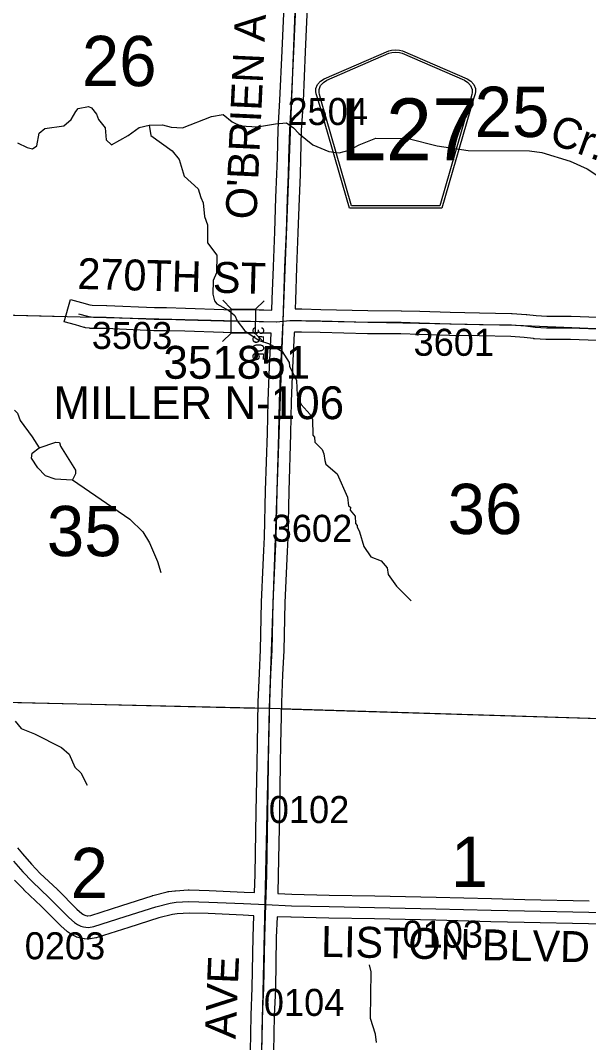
# Model space of a CAD drawing. Extents: x -157.2 to -99.3, y 12.2 to 46.2.
# Drawn here: x -118.769 to -117.299, y 21.323 to 23.968 of the extents above; entities that cross this region are included whole.
import ezdxf

# ---------------------------------------------------------------- set-up
doc = ezdxf.new("R2010")
doc.units = 0
for name, color, linetype in [('tdCoHydroRiver', 7, 'Continuous'), ('tdCoHydroTxtLg', 7, 'Continuous'), ('tdCoSecRdNmbr', 7, 'Continuous'), ('tdCoSecRdTxt', 7, 'Continuous'), ('tdCoSecRteBand', 7, 'Continuous'), ('tdCoSecRteCL', 7, 'Continuous'), ('tdCoSectLine', 7, 'Continuous'), ('tdCoSectLinePart', 7, 'Continuous'), ('tdCoSectNmbr', 7, 'Continuous'), ('tdCoShieldCoRteHrd', 7, 'Continuous'), ('tdCoStrucSec', 7, 'Continuous'), ('tdCoStrucSecCoName', 7, 'Continuous'), ('tdCoStrucSecFHWANum', 7, 'Continuous'), ('tdCoSurfAsphalt', 7, 'Continuous'), ('tdCoSurfEarth', 7, 'Continuous'), ('tdCoSurfGravel', 7, 'Continuous'), ('tdCoTwpBndry', 7, 'Continuous'), ('tdCoTwpBndryShd', 7, 'Continuous')]:
    doc.layers.add(name, color=color, linetype=linetype)

msp = doc.modelspace()

# ---------------------------------------------------------------- linework, layer by layer
at = {"layer": 'tdCoHydroRiver'}
for points in [[(-118.7764, 23.6505), (-118.7514, 23.6388), (-118.7373, 23.6352), (-118.7261, 23.6428), (-118.7204, 23.6758), (-118.7059, 23.688), (-118.6568, 23.6946), (-118.6374, 23.7114), (-118.6258, 23.7316), (-118.6193, 23.7393), (-118.5923, 23.7449), (-118.5845, 23.7415), (-118.5723, 23.7254), (-118.5664, 23.7111), (-118.5496, 23.6901), (-118.5473, 23.6585), (-118.5335, 23.6455), (-118.4902, 23.6695), (-118.4612, 23.6908), (-118.4358, 23.6965)], [(-118.4358, 23.6965), (-118.4011, 23.6971), (-118.3792, 23.6918), (-118.3492, 23.6894), (-118.2743, 23.7189), (-118.2441, 23.7244), (-118.221, 23.7048), (-118.1992, 23.6947), (-118.1551, 23.692), (-118.1091, 23.7002), (-118.0806, 23.7025), (-118.062, 23.6894), (-118.0482, 23.6748), (-118.0127, 23.6455), (-117.9706, 23.6285), (-117.9439, 23.6247), (-117.9184, 23.6319), (-117.8928, 23.6454), (-117.8497, 23.6631), (-117.7661, 23.6624), (-117.6909, 23.643), (-117.6107, 23.6314), (-117.4514, 23.6302), (-117.4199, 23.6262), (-117.3464, 23.6036), (-117.3028, 23.5835), (-117.278, 23.5671)], [(-118.4358, 23.6965), (-118.4318, 23.6695), (-118.3761, 23.6301), (-118.3578, 23.6075), (-118.3448, 23.5646), (-118.3093, 23.532), (-118.3021, 23.5098), (-118.2961, 23.4954), (-118.2924, 23.4606), (-118.2851, 23.4383), (-118.2847, 23.3925), (-118.2604, 23.3603), (-118.2616, 23.3146), (-118.2701, 23.2943), (-118.271, 23.2596), (-118.2667, 23.2421), (-118.2607, 23.234), (-118.2295, 23.2174), (-118.2141, 23.2044), (-118.2082, 23.19), (-118.1884, 23.1642), (-118.1512, 23.1395), (-118.1246, 23.1309), (-118.092, 23.1111), (-118.0739, 23.0822), (-118.0725, 23.0727), (-118.0546, 23.0359), (-118.0525, 22.998), (-118.0421, 22.974), (-118.0191, 22.9482), (-118.0132, 22.9354), (-118.0127, 22.8943), (-118.0081, 22.8895), (-118.0069, 22.8768), (-117.9885, 22.8574), (-117.984, 22.8462), (-117.9813, 22.8288), (-117.9784, 22.8192), (-117.9491, 22.7947), (-117.9224, 22.7341), (-117.9198, 22.7119), (-117.9152, 22.7086), (-117.9154, 22.7007), (-117.9032, 22.6846), (-117.9022, 22.6656), (-117.8975, 22.6608), (-117.8976, 22.6576), (-117.8917, 22.6448), (-117.8801, 22.6067), (-117.8619, 22.5793), (-117.8353, 22.5691), (-117.8201, 22.5514), (-117.8174, 22.5339), (-117.7961, 22.5034), (-117.7577, 22.466)], [(-118.7842, 22.9595), (-118.7765, 22.9514), (-118.7691, 22.9323), (-118.7387, 22.8904), (-118.7205, 22.8615)], [(-118.7205, 22.8615), (-118.6775, 22.8762), (-118.6681, 22.8759), (-118.6652, 22.8663), (-118.6259, 22.8037), (-118.6261, 22.7943), (-118.6344, 22.7787)], [(-118.7235, 22.8096), (-118.7402, 22.8353), (-118.7383, 22.8478), (-118.7205, 22.8615)], [(-118.7235, 22.8096), (-118.7051, 22.7901), (-118.6801, 22.7815), (-118.6344, 22.7787)], [(-118.6344, 22.7787), (-118.4857, 22.6768), (-118.4519, 22.6443), (-118.4353, 22.6155), (-118.4145, 22.5676), (-118.4058, 22.5389)], [(-118.7824, 22.1547), (-118.7672, 22.1353), (-118.7328, 22.1218), (-118.6628, 22.0867), (-118.6427, 22.0688), (-118.6279, 22.0353), (-118.6125, 22.0206), (-118.596, 21.9886)], [(-117.8472, 21.3228), (-117.8498, 21.345), (-117.8629, 21.3848), (-117.8611, 21.5062), (-117.8654, 21.5237)]]:
    msp.add_lwpolyline(points, dxfattribs=at)
at = {"layer": 'tdCoSecRteBand'}
for points in [[(-118.5941, 21.6508), (-118.5866, 21.6521), (-118.5066, 21.6777), (-118.4279, 21.7028), (-118.4271, 21.7031), (-118.4262, 21.7033), (-118.3888, 21.7129), (-118.3869, 21.7134), (-118.3851, 21.7136), (-118.3695, 21.7156), (-118.3686, 21.7157), (-118.3676, 21.7158), (-118.3345, 21.7178), (-118.3333, 21.7178), (-118.332, 21.7178), (-118.2809, 21.7166), (-118.2806, 21.7166), (-118.2803, 21.7166), (-118.1901, 21.7124), (-118.1631, 21.7112), (-118.1616, 21.7574), (-118.1586, 21.9209), (-118.1567, 22.0442), (-118.1559, 22.096), (-118.1559, 22.0961), (-118.1559, 22.0961), (-118.1537, 22.2042), (-118.1537, 22.2045), (-118.1537, 22.2047), (-118.1507, 22.2782), (-118.1507, 22.2784), (-118.1507, 22.2786), (-118.1475, 22.3393), (-118.1448, 22.4622), (-118.1448, 22.4625), (-118.1448, 22.4628), (-118.1406, 22.5587), (-118.1406, 22.5588), (-118.1406, 22.5588), (-118.1389, 22.596), (-118.1374, 22.6307), (-118.1345, 22.751), (-118.1344, 22.7511), (-118.1344, 22.7512), (-118.13, 22.9), (-118.1283, 22.9829), (-118.1283, 22.9832), (-118.1283, 22.9835), (-118.1248, 23.0711), (-118.1248, 23.0712), (-118.1248, 23.0714), (-118.1205, 23.1582), (-118.1406, 23.1587), (-118.1516, 23.1589), (-118.2437, 23.16), (-118.244, 23.16), (-118.2443, 23.16), (-118.3433, 23.1632), (-118.3917, 23.1644), (-118.4226, 23.1644), (-118.4233, 23.1644), (-118.424, 23.1644), (-118.5479, 23.1701), (-118.5864, 23.1708), (-118.5885, 23.1709), (-118.5904, 23.1712), (-118.6001, 23.1726), (-118.6018, 23.1729), (-118.6036, 23.1734), (-118.6265, 23.1798), (-118.6554, 23.1879), (-118.6392, 23.2457), (-118.6104, 23.2376), (-118.5892, 23.2317), (-118.5833, 23.2308), (-118.5463, 23.2301), (-118.5459, 23.2301), (-118.5455, 23.23), (-118.4219, 23.2244), (-118.3913, 23.2244), (-118.3909, 23.2244), (-118.3905, 23.2244), (-118.3417, 23.2232), (-118.3416, 23.2232), (-118.3415, 23.2232), (-118.2427, 23.22), (-118.1509, 23.2189), (-118.1397, 23.2187), (-118.1394, 23.2187), (-118.1392, 23.2187), (-118.1181, 23.2181), (-118.1172, 23.246), (-118.1145, 23.3303), (-118.1145, 23.3304), (-118.1145, 23.3305), (-118.1108, 23.4207), (-118.1078, 23.5091), (-118.1078, 23.5093), (-118.1078, 23.5094), (-118.1051, 23.57), (-118.1041, 23.6114), (-118.1041, 23.6114), (-118.1041, 23.6115), (-118.1021, 23.685), (-118.1021, 23.6855), (-118.1021, 23.686), (-118.0974, 23.7615), (-118.0918, 23.8889), (-118.0918, 23.889), (-118.0918, 23.889), (-118.0856, 24.025)], [(-118.0257, 24.0224), (-118.0318, 23.8863), (-118.0375, 23.7585), (-118.0375, 23.7583), (-118.0375, 23.758), (-118.0422, 23.6828), (-118.0441, 23.6099), (-118.0451, 23.5683), (-118.0451, 23.568), (-118.0451, 23.5677), (-118.0478, 23.5069), (-118.0508, 23.4186), (-118.0508, 23.4184), (-118.0508, 23.4183), (-118.0545, 23.3282), (-118.0572, 23.244), (-118.0572, 23.244), (-118.0572, 23.2439), (-118.058, 23.2213), (-118.0419, 23.2214), (-118.0413, 23.2214), (-118.0407, 23.2214), (-117.9915, 23.2199), (-117.8698, 23.217), (-117.7837, 23.2165), (-117.7834, 23.2165), (-117.783, 23.2165), (-117.7351, 23.215), (-117.7351, 23.215), (-117.7351, 23.215), (-117.6571, 23.2126), (-117.5809, 23.2111), (-117.4983, 23.2096), (-117.4976, 23.2096), (-117.4968, 23.2095), (-117.4603, 23.2071), (-117.4594, 23.207), (-117.4585, 23.2069), (-117.4346, 23.2038), (-117.407, 23.2022), (-117.3453, 23.2025), (-117.3446, 23.2025), (-117.3439, 23.2024), (-117.2754, 23.1995)], [(-117.2779, 23.1395), (-117.3458, 23.1424), (-117.4077, 23.1422), (-117.4087, 23.1422), (-117.4096, 23.1423), (-117.4392, 23.144), (-117.4402, 23.144), (-117.4413, 23.1442), (-117.4653, 23.1473), (-117.5001, 23.1496), (-117.582, 23.1511), (-117.582, 23.1511), (-117.582, 23.1511), (-117.6585, 23.1526), (-117.6587, 23.1526), (-117.6588, 23.1526), (-117.737, 23.155), (-117.7845, 23.1565), (-117.8704, 23.157), (-117.8707, 23.157), (-117.871, 23.157), (-117.993, 23.16), (-117.9931, 23.16), (-117.9932, 23.16), (-118.0419, 23.1614), (-118.0601, 23.1613), (-118.0602, 23.1584), (-118.0604, 23.1584), (-118.0649, 23.0685), (-118.0683, 22.9814), (-118.07, 22.8986), (-118.07, 22.8985), (-118.07, 22.8983), (-118.0745, 22.7495), (-118.0774, 22.6289), (-118.0774, 22.6287), (-118.0774, 22.6284), (-118.0789, 22.5934), (-118.0789, 22.5933), (-118.0789, 22.5933), (-118.0807, 22.5561), (-118.0848, 22.4605), (-118.0875, 22.3375), (-118.0875, 22.3371), (-118.0876, 22.3366), (-118.0908, 22.2756), (-118.0937, 22.2026), (-118.0959, 22.095), (-118.0967, 22.0433), (-118.0967, 22.0433), (-118.0967, 22.0433), (-118.0986, 21.92), (-118.0986, 21.9199), (-118.0986, 21.9199), (-118.1016, 21.7561), (-118.1016, 21.7559), (-118.1016, 21.7557), (-118.1031, 21.7086), (-118.0666, 21.707), (-117.9699, 21.7047), (-117.8521, 21.7028), (-117.852, 21.7028), (-117.8519, 21.7028), (-117.6931, 21.6993), (-117.693, 21.6993), (-117.693, 21.6993), (-117.5502, 21.6956), (-117.4642, 21.6934), (-117.2978, 21.69)], [(-118.7766, 21.827), (-118.7636, 21.8116), (-118.7403, 21.7844), (-118.7175, 21.7607), (-118.6739, 21.7195), (-118.6736, 21.7192), (-118.6733, 21.7189), (-118.6227, 21.6683), (-118.6101, 21.6572), (-118.6057, 21.654), (-118.6021, 21.6522), (-118.5993, 21.6514), (-118.5964, 21.651), (-118.5941, 21.6508)], [(-118.1739, 21.2998), (-118.1722, 21.3933), (-118.1722, 21.3937), (-118.1722, 21.3941), (-118.169, 21.4644), (-118.1668, 21.5962), (-118.1668, 21.5964), (-118.1668, 21.5966), (-118.165, 21.6509), (-118.165, 21.6512), (-118.1653, 21.6512), (-118.1927, 21.6524), (-118.1928, 21.6524), (-118.1928, 21.6524), (-118.2827, 21.6566), (-118.3322, 21.6578), (-118.363, 21.656), (-118.3757, 21.6544), (-118.4105, 21.6454), (-118.4883, 21.6205), (-118.4883, 21.6205), (-118.4883, 21.6205), (-118.5702, 21.5944), (-118.5721, 21.5938), (-118.574, 21.5935), (-118.5875, 21.591), (-118.5917, 21.5902), (-118.596, 21.5907), (-118.6031, 21.5914), (-118.6037, 21.5915), (-118.6043, 21.5915), (-118.6095, 21.5923), (-118.6111, 21.5925), (-118.6127, 21.5929), (-118.6204, 21.5949), (-118.6236, 21.5957), (-118.6266, 21.5973), (-118.6352, 21.6017), (-118.6373, 21.6028), (-118.6392, 21.6042), (-118.6466, 21.6096), (-118.6477, 21.6104), (-118.6487, 21.6113), (-118.663, 21.6239), (-118.6637, 21.6245), (-118.6644, 21.6252), (-118.7154, 21.6762), (-118.7592, 21.7176), (-118.7598, 21.7181), (-118.7603, 21.7186), (-118.7842, 21.7435)], [(-117.1667, 21.6257), (-117.2992, 21.63), (-117.4655, 21.6334), (-117.4656, 21.6334), (-117.4657, 21.6334), (-117.5518, 21.6356), (-117.5518, 21.6356), (-117.6945, 21.6393), (-117.8532, 21.6428), (-117.971, 21.6448), (-117.971, 21.6448), (-117.9711, 21.6448), (-118.0683, 21.647), (-118.0686, 21.647), (-118.0689, 21.647), (-118.105, 21.6486), (-118.1068, 21.5949), (-118.109, 21.463), (-118.109, 21.4625), (-118.109, 21.4621), (-118.1122, 21.3917), (-118.1139, 21.2987)]]:
    msp.add_lwpolyline(points, dxfattribs=at)
at = {"layer": 'tdCoSecRteCL'}
for points in [[(-118.0891, 23.1894), (-118.0872, 23.245), (-118.0845, 23.3293), (-118.0808, 23.4196), (-118.0778, 23.5081), (-118.0751, 23.569), (-118.0741, 23.6107), (-118.0722, 23.6842), (-118.0675, 23.7599), (-118.0618, 23.8876), (-118.0556, 24.0237), (-118.0542, 24.0652), (-118.0542, 24.0827), (-118.0551, 24.0943), (-118.0579, 24.1054), (-118.0618, 24.116), (-118.0626, 24.1176)], [(-118.6184, 23.2087), (-118.5955, 23.2023), (-118.5859, 23.2008), (-118.5469, 23.2001), (-118.4226, 23.1944), (-118.3913, 23.1944), (-118.3425, 23.1932), (-118.2433, 23.19), (-118.1512, 23.1889), (-118.14, 23.1887), (-118.1055, 23.1877), (-118.0891, 23.1894)], [(-118.1341, 21.6799), (-118.1316, 21.7567), (-118.1286, 21.9204), (-118.1267, 22.0437), (-118.1259, 22.0955), (-118.1237, 22.2035), (-118.1207, 22.277), (-118.1175, 22.3382), (-118.1148, 22.4615), (-118.1106, 22.5574), (-118.1089, 22.5947), (-118.1074, 22.6297), (-118.1045, 22.7503), (-118.1, 22.8992), (-118.0983, 22.9823), (-118.0948, 23.0699), (-118.0897, 23.1734), (-118.0891, 23.1894)], [(-118.0891, 23.1894), (-118.0717, 23.1912), (-118.0416, 23.1914), (-117.9923, 23.19), (-117.8702, 23.187), (-117.7839, 23.1865), (-117.7361, 23.185), (-117.6579, 23.1826), (-117.5814, 23.1811), (-117.4988, 23.1796), (-117.4623, 23.1771), (-117.4374, 23.1739), (-117.4078, 23.1722), (-117.3452, 23.1725), (-117.2766, 23.1695), (-117.1469, 23.1643), (-117.1094, 23.1638), (-117.093, 23.1631)], [(-118.7865, 21.7921), (-118.7626, 21.7643), (-118.7386, 21.7394), (-118.6945, 21.6977), (-118.6432, 21.6464), (-118.6289, 21.6338), (-118.6215, 21.6284), (-118.6129, 21.624), (-118.6052, 21.622), (-118.6, 21.6212), (-118.5929, 21.6205), (-118.5793, 21.623), (-118.4975, 21.6491), (-118.4188, 21.6743), (-118.3813, 21.6839), (-118.3658, 21.6859), (-118.3327, 21.6878), (-118.2817, 21.6866), (-118.1914, 21.6824), (-118.1341, 21.6799)], [(-118.1467, 21.1818), (-118.1449, 21.2435), (-118.1439, 21.2992), (-118.1422, 21.3927), (-118.139, 21.4635), (-118.1368, 21.5957), (-118.1341, 21.6799)], [(-118.1341, 21.6799), (-118.0676, 21.677), (-117.9705, 21.6748), (-117.8526, 21.6728), (-117.6938, 21.6693), (-117.551, 21.6656), (-117.4649, 21.6634), (-117.2985, 21.66), (-117.1362, 21.6547)]]:
    msp.add_lwpolyline(points, dxfattribs=at)
at = {"layer": 'tdCoSectLine'}
for points in [[(-118.0895, 23.1894), (-118.0504, 24.1911)], [(-119.0888, 23.2125), (-118.1059, 23.1877), (-118.0895, 23.1894)], [(-118.1244, 22.1878), (-118.0895, 23.1894)], [(-118.0895, 23.1894), (-118.0721, 23.1912), (-117.488, 23.1787), (-117.0933, 23.1631)], [(-119.121, 22.2109), (-118.1244, 22.1878)], [(-118.1471, 21.1818), (-118.1244, 22.1878)], [(-118.1244, 22.1878), (-117.128, 22.1568)]]:
    msp.add_lwpolyline(points, dxfattribs=at)
at = {"layer": 'tdCoSectLinePart'}
for points in [[(-119.0888, 23.2125), (-118.652, 23.2015)], [(-119.0912, 22.2102), (-118.1544, 22.1885)], [(-118.0944, 22.1868), (-117.1579, 22.1577)]]:
    msp.add_lwpolyline(points, dxfattribs=at)
at = {"layer": 'tdCoShieldCoRteHrd'}
for points in [[(-117.9179, 23.4816), (-117.9998, 23.7645), (-118.0037, 23.7776), (-118.0044, 23.7835), (-118.0044, 23.7913), (-118.0002, 23.8016), (-117.9929, 23.8101), (-117.9833, 23.8168), (-117.8161, 23.8891), (-117.8085, 23.8908), (-117.7981, 23.8917), (-117.7877, 23.8908), (-117.7802, 23.8891), (-117.6129, 23.8168), (-117.6033, 23.8101), (-117.596, 23.8016), (-117.5918, 23.7913), (-117.5918, 23.7835), (-117.5925, 23.7776), (-117.5964, 23.7645), (-117.6784, 23.4816)], [(-117.912, 23.4879), (-117.9917, 23.7632), (-117.9955, 23.7758), (-117.9962, 23.7814), (-117.9962, 23.789), (-117.9921, 23.7988), (-117.9851, 23.807), (-117.9759, 23.8134), (-117.8153, 23.8829), (-117.8081, 23.8844), (-117.7981, 23.8853), (-117.7881, 23.8844), (-117.7809, 23.8829), (-117.6203, 23.8134), (-117.6111, 23.807), (-117.6041, 23.7988), (-117.6001, 23.789), (-117.6001, 23.7814), (-117.6008, 23.7758), (-117.6045, 23.7632), (-117.6842, 23.4879)]]:
    msp.add_lwpolyline(points, close=True, dxfattribs=at)
at = {"layer": 'tdCoStrucSec'}
for p, q in [((-118.2232, 23.221), (-118.245, 23.2434)), ((-118.1606, 23.2203), (-118.1382, 23.2421)), ((-118.2239, 23.1584), (-118.2463, 23.1366)), ((-118.1613, 23.1577), (-118.1395, 23.1353))]:
    msp.add_line(p, q, dxfattribs=at)
msp.add_lwpolyline([(-118.1613, 23.1577), (-118.2239, 23.1584), (-118.2232, 23.221), (-118.1606, 23.2203)], close=True, dxfattribs=at)
at = {"layer": 'tdCoSurfAsphalt'}
msp.add_lwpolyline([(-118.1439, 21.2992), (-118.1422, 21.3927), (-118.139, 21.4635), (-118.1368, 21.5957), (-118.1341, 21.6799), (-118.1316, 21.7567), (-118.1286, 21.9204), (-118.1267, 22.0437), (-118.1259, 22.0955), (-118.1237, 22.2035), (-118.1207, 22.277), (-118.1175, 22.3382), (-118.1148, 22.4615), (-118.1106, 22.5574), (-118.1089, 22.5947), (-118.1074, 22.6297), (-118.1045, 22.7503), (-118.1, 22.8992), (-118.0983, 22.9823), (-118.0948, 23.0699), (-118.0897, 23.1734), (-118.0891, 23.1894), (-118.0872, 23.245), (-118.0845, 23.3293), (-118.0808, 23.4196), (-118.0778, 23.5081), (-118.0751, 23.569), (-118.0741, 23.6107), (-118.0722, 23.6842), (-118.0675, 23.7599), (-118.0618, 23.8876), (-118.0556, 24.0237)], dxfattribs=at)
at = {"layer": 'tdCoSurfEarth'}
msp.add_lwpolyline([(-118.6184, 23.2087), (-118.5955, 23.2023), (-118.5859, 23.2008), (-118.5469, 23.2001), (-118.4226, 23.1944), (-118.3913, 23.1944), (-118.3425, 23.1932), (-118.2433, 23.19), (-118.1512, 23.1889)], dxfattribs=at)
at = {"layer": 'tdCoSurfGravel'}
for points in [[(-118.1512, 23.1889), (-118.14, 23.1887), (-118.1055, 23.1877), (-118.0891, 23.1894), (-118.0717, 23.1912), (-118.0416, 23.1914), (-117.9923, 23.19), (-117.8702, 23.187), (-117.7839, 23.1865), (-117.7361, 23.185), (-117.6579, 23.1826), (-117.5814, 23.1811), (-117.4988, 23.1796), (-117.4623, 23.1771), (-117.4374, 23.1739), (-117.4078, 23.1722), (-117.3452, 23.1725), (-117.2766, 23.1695)], [(-118.7865, 21.7921), (-118.7626, 21.7643), (-118.7386, 21.7394), (-118.6945, 21.6977), (-118.6432, 21.6464), (-118.6289, 21.6338), (-118.6215, 21.6284), (-118.6129, 21.624), (-118.6052, 21.622), (-118.6, 21.6212), (-118.5929, 21.6205), (-118.5793, 21.623), (-118.4975, 21.6491), (-118.4188, 21.6743), (-118.3813, 21.6839), (-118.3658, 21.6859), (-118.3327, 21.6878), (-118.2817, 21.6866), (-118.1914, 21.6824), (-118.1341, 21.6799), (-118.0676, 21.677), (-117.9705, 21.6748), (-117.8526, 21.6728), (-117.6938, 21.6693), (-117.551, 21.6656), (-117.4649, 21.6634), (-117.2985, 21.66)]]:
    msp.add_lwpolyline(points, dxfattribs=at)
at = {"layer": 'tdCoTwpBndry'}
for points in [[(-119.091, 22.2102), (-118.1544, 22.1885)], [(-118.0944, 22.1868), (-117.1579, 22.1577)]]:
    msp.add_lwpolyline(points, dxfattribs=at)
at = {"layer": 'tdCoTwpBndryShd'}
msp.add_lwpolyline([(-125.0483, 22.3984), (-124.554, 22.3852), (-124.0606, 22.3578), (-123.0724, 22.3134), (-122.1211, 22.3071), (-121.1195, 22.2678), (-120.4063, 22.2426), (-120.1253, 22.2221), (-119.121, 22.2109), (-118.1244, 22.1878), (-117.128, 22.1568), (-116.1565, 22.1258), (-115.1566, 22.0935), (-114.1586, 22.0428), (-113.1614, 22.0193), (-112.1541, 22.0054), (-111.156, 21.9765)], dxfattribs=at)

# ---------------------------------------------------------------- texts
at = {"layer": 'tdCoHydroTxtLg'}
msp.add_text('Cr.', height=0.08, rotation=340.0051, dxfattribs=at).set_placement((-117.4047, 23.6515))
at = {"layer": 'tdCoSecRdNmbr'}
for s, height, rotation, p in [('2504', 0.07, 359.91, (-118.0781, 23.6971)), ('3503', 0.07, 359.9097, (-118.5843, 23.1176)), ('3505', 0.03, 269.9112, (-118.1683, 23.176)), ('3601', 0.07, 359.9103, (-117.7518, 23.1)), ('3602', 0.07, 359.91, (-118.1188, 22.6187)), ('0102', 0.07, 359.9101, (-118.1263, 21.891)), ('0103', 0.07, 359.9104, (-117.7803, 21.5687)), ('0203', 0.07, 359.9096, (-118.7578, 21.5384)), ('0104', 0.07, 359.9101, (-118.1391, 21.392))]:
    msp.add_text(s, height=height, rotation=rotation, dxfattribs=at).set_placement(p)
at = {"layer": 'tdCoSecRdTxt'}
for s, rotation, p in [("O'BRIEN AVE", 87.3222, (-118.1585, 23.4515)), ('270TH ST', 358.4387, (-118.6222, 23.273)), ('LISTON BLVD', 358.8021, (-117.9917, 21.5449)), ("O'BRIEN AVE", 87.5332, (-118.232, 20.8714))]:
    msp.add_text(s, height=0.08, rotation=rotation, dxfattribs=at).set_placement(p)
at = {"layer": 'tdCoSectNmbr'}
for s, rotation, p in [('26', 359.9095, (-118.61, 23.7978)), ('25', 359.9103, (-117.5938, 23.6662)), ('36', 359.9103, (-117.6636, 22.6388)), ('35', 359.9095, (-118.7006, 22.5816)), ('1', 359.9104, (-117.6556, 21.7258)), ('2', 359.9097, (-118.6391, 21.6968))]:
    msp.add_text(s, height=0.13, rotation=rotation, dxfattribs=at).set_placement(p)
at = {"layer": 'tdCoShieldCoRteHrd'}
msp.add_text('L27', height=0.16, dxfattribs=at).set_placement((-117.9421, 23.6058))
at = {"layer": 'tdCoStrucSecCoName'}
msp.add_text('MILLER N-106', height=0.085, dxfattribs=at).set_placement((-118.6833, 22.9359))
at = {"layer": 'tdCoStrucSecFHWANum'}
msp.add_text('351851', height=0.085, dxfattribs=at).set_placement((-118.3987, 23.0405))

doc.saveas('drawing.dxf')
